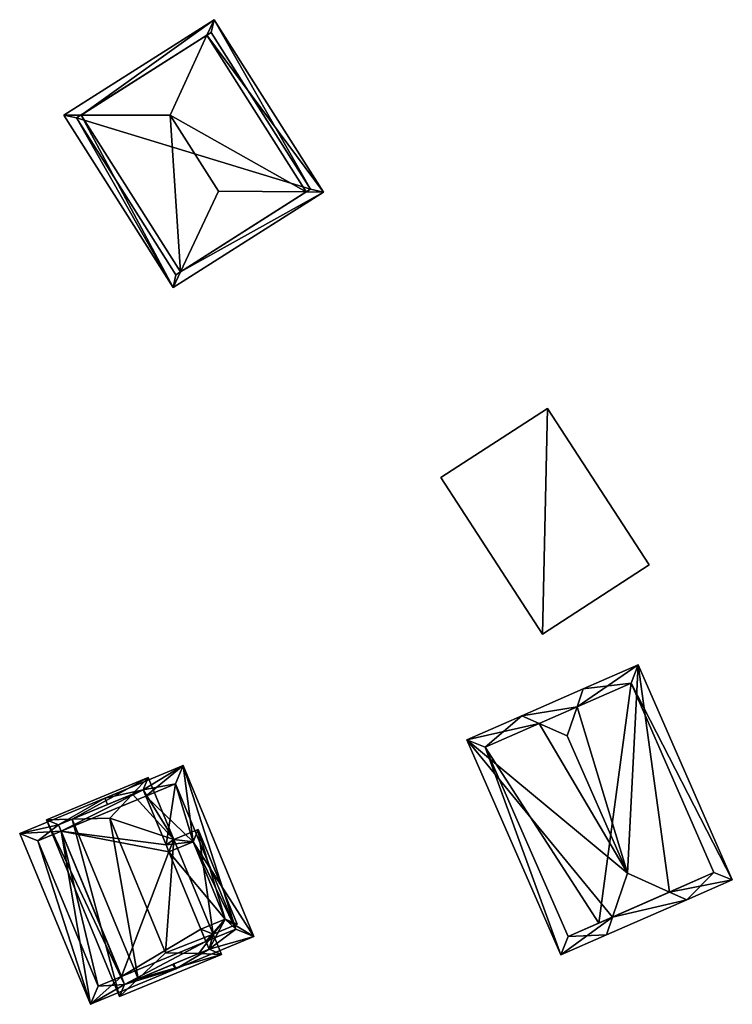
# Model space of a CAD drawing. Header units: inches. Extents: x 2523744 to 2528136, y 1148995 to 1152010.
# Tile 232 of 350: x 2527380 to 2527419, y 1151296 to 1151349. Entities that reach past the tile are written whole.
import ezdxf

# ---------------------------------------------------------------- set-up
doc = ezdxf.new("R2010")
doc.units = ezdxf.units.IN
doc.header["$MEASUREMENT"] = 0
doc.layers.add('Gebaeude Einzelhaus', color=10, linetype='Continuous')

msp = doc.modelspace()

# ---------------------------------------------------------------- meshes
at = {"layer": 'Gebaeude Einzelhaus'}
mesh = msp.add_polyface(dxfattribs=at)
corners = [(2527383.623, 1151343.513, 389.71), (2527382.688, 1151343.513, 389.11), (2527388.578, 1151334.226, 389.11), (2527388.977, 1151335.071, 389.709), (2527388.42, 1151343.516, 392.785), (2527391.025, 1151339.41, 392.785), (2527390.785, 1151348.649, 389.11), (2527390.4, 1151347.813, 389.709), (2527396.675, 1151339.363, 389.11), (2527395.753, 1151339.371, 389.71), (2527383.378, 1151343.358, 389.489), (2527388.733, 1151334.916, 389.49), (2527395.985, 1151339.518, 389.497), (2527390.63, 1151347.959, 389.497), (2527390.63, 1151347.959, 379.364), (2527395.985, 1151339.518, 379.364), (2527383.378, 1151343.358, 379.364), (2527388.733, 1151334.916, 379.364)]
mesh.append_faces([[corners[k] for k in face] for face in [(13, 7, 6), (8, 12, 6), (6, 12, 13), (8, 9, 12), (9, 8, 3), (3, 8, 2), (0, 10, 1), (6, 0, 1), (6, 7, 0), (3, 2, 11), (11, 2, 10), (10, 2, 1), (9, 4, 5), (8, 7, 9), (9, 7, 4), (8, 6, 7), (3, 9, 5), (2, 8, 3), (3, 8, 9), (7, 0, 4), (7, 6, 0), (0, 6, 1), (0, 3, 4), (4, 3, 5), (0, 2, 3), (0, 1, 2)]], dxfattribs={"color": 13})
mesh.append_faces([[corners[k] for k in face] for face in [(15, 17, 16), (15, 16, 14), (15, 3, 17), (17, 3, 11), (12, 9, 15), (15, 9, 3), (11, 10, 17), (17, 10, 16), (0, 16, 10), (7, 14, 0), (0, 14, 16), (7, 13, 14), (13, 12, 14), (14, 12, 15)]], dxfattribs={"color": 41})
mesh = msp.add_polyface(dxfattribs=at)
corners = [(2527408.481, 1151315.559, 382.726), (2527408.744, 1151327.721, 382.726), (2527403.001, 1151323.989, 382.726), (2527414.224, 1151319.293, 382.726), (2527408.744, 1151327.721, 377.354), (2527414.224, 1151319.293, 377.354), (2527403.001, 1151323.989, 377.354), (2527408.481, 1151315.559, 377.354)]
mesh.append_faces([[corners[k] for k in face] for face in [(3, 1, 0), (0, 1, 2)]], dxfattribs={"color": 13})
mesh.append_faces([[corners[k] for k in face] for face in [(4, 7, 6), (4, 5, 7), (3, 0, 5), (5, 0, 7), (0, 2, 7), (7, 2, 6), (2, 1, 6), (6, 1, 4), (1, 3, 4), (4, 3, 5)]], dxfattribs={"color": 41})
mesh = msp.add_polyface(dxfattribs=at)
corners = [(2527410.34, 1151311.649, 390.812), (2527410.666, 1151312.61, 390.184), (2527407.368, 1151311.168, 390.184), (2527408.296, 1151310.754, 390.812), (2527409.808, 1151310.08, 391.836), (2527415.316, 1151301.672, 390.299), (2527416.241, 1151301.26, 389.673), (2527418.696, 1151302.334, 387.214), (2527413.631, 1151313.908, 387.214), (2527413.045, 1151302.684, 391.836), (2527412.246, 1151300.327, 390.298), (2527404.401, 1151309.869, 387.214), (2527409.466, 1151298.295, 387.214), (2527411.921, 1151299.369, 389.673), (2527405.39, 1151309.483, 387.903), (2527409.854, 1151299.283, 387.903), (2527417.709, 1151302.72, 387.902), (2527413.245, 1151312.92, 387.902), (2527411.499, 1151300, 377.257), (2527409.854, 1151299.283, 377.257), (2527417.709, 1151302.72, 377.257), (2527413.245, 1151312.92, 377.257), (2527405.39, 1151309.483, 377.257)]
mesh.append_faces([[corners[k] for k in face] for face in [(8, 17, 1), (1, 17, 0), (16, 6, 5), (8, 7, 17), (17, 7, 16), (16, 7, 6), (12, 15, 13), (13, 15, 10), (3, 14, 2), (2, 14, 11), (11, 14, 12), (12, 14, 15), (13, 10, 6), (6, 10, 5), (1, 0, 2), (2, 0, 3), (10, 5, 9), (13, 6, 10), (10, 6, 5), (3, 9, 4), (10, 12, 13), (2, 11, 3), (3, 11, 9), (9, 11, 10), (10, 11, 12), (9, 0, 4), (5, 8, 9), (9, 8, 0), (0, 8, 1), (5, 7, 8), (5, 6, 7), (0, 3, 4), (0, 2, 3), (0, 1, 2)]], dxfattribs={"color": 13})
mesh.append_faces([[corners[k] for k in face] for face in [(18, 19, 22), (18, 22, 21), (18, 21, 20), (15, 14, 19), (19, 14, 22), (0, 17, 3), (3, 17, 14), (14, 17, 22), (22, 17, 21), (17, 16, 21), (21, 16, 20), (10, 16, 5), (16, 18, 20), (10, 15, 16), (16, 15, 18), (18, 15, 19)]], dxfattribs={"color": 41})
mesh = msp.add_polyface(dxfattribs=at)
corners = [(2527382.409, 1151305.294, 386.442), (2527384.913, 1151306.736, 388.071), (2527380.319, 1151304.833, 385.245), (2527385.056, 1151306.39, 388.071), (2527382.553, 1151304.946, 386.442), (2527384.133, 1151295.629, 385.244), (2527385.97, 1151296.703, 386.442), (2527388.728, 1151297.534, 388.071), (2527385.794, 1151297.128, 386.442), (2527388.565, 1151297.778, 388.039), (2527388.618, 1151297.8, 388.071), (2527389.653, 1151304.381, 385.913), (2527392.934, 1151299.276, 385.244), (2527389.12, 1151308.48, 385.244), (2527391.38, 1151300.213, 385.913), (2527390.526, 1151298.591, 386.788), (2527386.965, 1151307.181, 386.789), (2527387.109, 1151306.835, 386.788), (2527388.2, 1151304.209, 386.787), (2527388.349, 1151303.841, 386.789), (2527390.349, 1151299.017, 386.789), (2527390.076, 1151299.671, 386.79), (2527381.299, 1151304.426, 385.67), (2527384.539, 1151296.609, 385.67), (2527391.954, 1151299.683, 385.709), (2527388.714, 1151307.5, 385.71), (2527384.539, 1151296.609, 378.035), (2527385.794, 1151297.128, 378.035), (2527390.349, 1151299.017, 378.035), (2527391.954, 1151299.683, 378.035), (2527388.714, 1151307.5, 378.035), (2527387.109, 1151306.835, 378.035), (2527382.553, 1151304.946, 378.035), (2527381.299, 1151304.426, 378.035), (2527390.076, 1151299.671, 378.035), (2527391.38, 1151300.213, 378.035), (2527389.653, 1151304.381, 378.035), (2527388.2, 1151304.209, 378.035), (2527388.349, 1151303.841, 378.035)]
mesh.append_faces([[corners[k] for k in face] for face in [(10, 7, 9), (15, 7, 10), (15, 12, 7), (13, 16, 1), (1, 16, 3), (13, 25, 16), (16, 25, 17), (20, 24, 15), (15, 24, 12), (12, 24, 13), (13, 24, 25), (7, 6, 9), (6, 23, 8), (22, 0, 4), (0, 1, 3), (22, 2, 0), (0, 2, 1), (7, 5, 6), (6, 5, 23), (23, 5, 22), (22, 5, 2), (7, 15, 10), (15, 14, 20), (20, 14, 21), (11, 18, 19), (11, 17, 18), (16, 1, 3), (11, 13, 17), (17, 13, 16), (16, 13, 1), (7, 12, 15), (15, 12, 14), (14, 12, 11), (11, 12, 13), (6, 7, 9), (9, 7, 10), (4, 5, 8), (8, 5, 6), (6, 5, 7), (0, 2, 4), (4, 2, 5), (3, 1, 0), (0, 1, 2)]], dxfattribs={"color": 13})
mesh.append_faces([[corners[k] for k in face] for face in [(32, 26, 33), (32, 27, 26), (30, 37, 31), (29, 36, 30), (30, 36, 37), (37, 36, 38), (28, 35, 29), (29, 35, 36), (28, 34, 35), (23, 22, 26), (26, 22, 33), (33, 22, 32), (32, 22, 4), (30, 31, 25), (25, 31, 17), (25, 24, 30), (30, 24, 29), (29, 24, 28), (28, 24, 20), (23, 27, 8), (23, 26, 27)]], dxfattribs={"color": 41})
mesh = msp.add_polyface(dxfattribs=at)
corners = [(2527386.708, 1151297.009, 388.794), (2527391.179, 1151298.32, 388.071), (2527389.959, 1151298.356, 388.794), (2527385.699, 1151296.049, 388.071), (2527388.18, 1151298.409, 389.849), (2527390.73, 1151299.401, 388.071), (2527389.923, 1151305.035, 387.154), (2527392.034, 1151299.941, 387.154), (2527388.619, 1151304.495, 388.071), (2527386.397, 1151306.946, 388.795), (2527387.235, 1151307.835, 388.071), (2527385.178, 1151305.651, 389.849), (2527383.146, 1151305.599, 388.794), (2527381.755, 1151305.564, 388.071), (2527389.653, 1151304.381, 387.479), (2527388.349, 1151303.841, 388.396), (2527388.2, 1151304.209, 388.394), (2527386.965, 1151307.181, 388.396), (2527391.38, 1151300.213, 387.479), (2527390.526, 1151298.591, 388.395), (2527390.076, 1151299.671, 388.397), (2527382.409, 1151305.294, 388.35), (2527385.97, 1151296.703, 388.35), (2527387.109, 1151306.835, 386.788), (2527386.965, 1151307.181, 386.789), (2527388.2, 1151304.209, 386.787), (2527386.965, 1151307.181, 378.035), (2527387.109, 1151306.835, 378.035), (2527382.409, 1151305.294, 386.442), (2527382.409, 1151305.294, 378.035), (2527385.794, 1151297.128, 386.442), (2527385.97, 1151296.703, 386.442), (2527382.553, 1151304.946, 386.442), (2527382.553, 1151304.946, 378.035), (2527385.794, 1151297.128, 378.035), (2527385.97, 1151296.703, 378.035), (2527390.526, 1151298.591, 378.035), (2527390.526, 1151298.591, 386.788), (2527390.349, 1151299.017, 386.789), (2527390.349, 1151299.017, 378.035), (2527390.076, 1151299.671, 386.79), (2527391.38, 1151300.213, 385.913), (2527389.653, 1151304.381, 385.913), (2527388.349, 1151303.841, 386.789), (2527388.2, 1151304.209, 378.035), (2527388.349, 1151303.841, 378.035), (2527391.38, 1151300.213, 378.035), (2527389.653, 1151304.381, 378.035), (2527390.076, 1151299.671, 378.035)]
mesh.append_faces([[corners[k] for k in face] for face in [(22, 0, 3), (13, 22, 3), (12, 21, 13), (13, 21, 22), (9, 12, 10), (10, 12, 13), (3, 0, 1), (1, 0, 2), (10, 17, 9), (19, 1, 2), (18, 5, 20), (20, 5, 19), (19, 5, 1), (18, 7, 5), (14, 6, 18), (18, 6, 7), (10, 8, 17), (17, 8, 16), (16, 8, 15), (15, 8, 14), (14, 8, 6), (12, 0, 11), (11, 0, 4), (12, 3, 0), (12, 13, 3), (9, 12, 11), (9, 10, 12), (12, 10, 13), (4, 8, 11), (11, 8, 9), (9, 8, 10), (2, 5, 4), (4, 5, 8), (8, 5, 6), (6, 5, 7), (2, 1, 5), (0, 2, 4), (3, 1, 0), (0, 1, 2)]], dxfattribs={"color": 13})
mesh.append_faces([[corners[k] for k in face] for face in [(34, 39, 35), (35, 39, 36), (34, 48, 39), (33, 45, 34), (34, 45, 48), (48, 45, 46), (46, 45, 47), (33, 44, 45), (33, 27, 44), (33, 26, 27), (33, 29, 26), (43, 16, 15), (43, 25, 16), (43, 14, 42), (43, 15, 14), (14, 18, 42), (42, 18, 41), (40, 18, 20), (40, 41, 18), (20, 38, 40), (38, 37, 39), (39, 37, 36), (20, 19, 38), (38, 19, 37), (31, 0, 22), (31, 37, 0), (0, 37, 2), (2, 37, 19), (35, 36, 31), (31, 36, 37), (31, 34, 35), (31, 30, 34), (32, 29, 33), (32, 28, 29), (30, 21, 32), (32, 21, 28), (31, 22, 30), (30, 22, 21), (12, 28, 21), (28, 26, 29), (9, 24, 12), (12, 24, 28), (28, 24, 26), (9, 17, 24), (24, 23, 26), (26, 23, 27), (23, 16, 25), (24, 17, 23), (23, 17, 16)]], dxfattribs={"color": 41})

doc.saveas('drawing.dxf')
